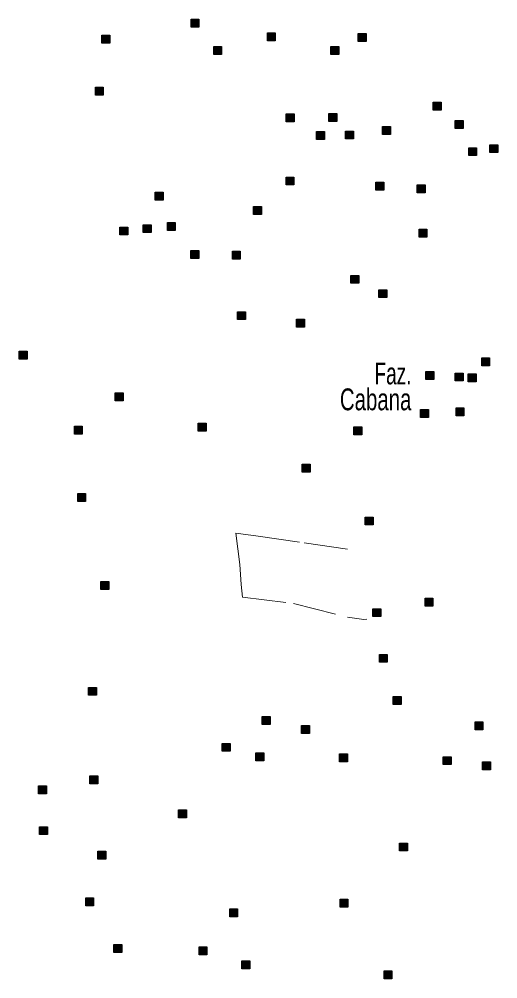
# Model space of a CAD drawing. Extents: x 445.6 to 500, y 8618.1 to 8673.4.
# Drawn here: x 473.9 to 477.41, y 8630 to 8637.04 of the extents above; entities that cross this region are included whole.
import ezdxf
from ezdxf.enums import TextEntityAlignment as Align

# ---------------------------------------------------------------- set-up
doc = ezdxf.new("R2010")
doc.units = 0
doc.header["$LTSCALE"] = 0.064
doc.linetypes.add('DOT_DASHED', pattern=[7.7, 5, -1.2, 0.3, -1.2])
doc.layers.add('2', color=7, linetype='Continuous', lineweight=25)
doc.layers.add('22', color=7, linetype='DOT_DASHED', lineweight=13)
doc.layers.add('61', color=7, linetype='Continuous')

msp = doc.modelspace()

# ---------------------------------------------------------------- hatches: boundary and pattern name
at = {"layer": '2'}
for points in [[(475.1618, 8637.0366), (475.2198, 8637.0366), (475.2198, 8636.9786), (475.1618, 8636.9786)], [(474.5079, 8636.9199), (474.5659, 8636.9199), (474.5659, 8636.8619), (474.5079, 8636.8619)], [(475.7215, 8636.9366), (475.7795, 8636.9366), (475.7795, 8636.8786), (475.7215, 8636.8786)], [(476.3865, 8636.931), (476.4445, 8636.931), (476.4445, 8636.873), (476.3865, 8636.873)], [(475.328, 8636.8365), (475.386, 8636.8365), (475.386, 8636.7785), (475.328, 8636.7785)], [(476.187, 8636.8365), (476.245, 8636.8365), (476.245, 8636.7785), (476.187, 8636.7785)], [(474.4601, 8636.5382), (474.5181, 8636.5382), (474.5181, 8636.4802), (474.4601, 8636.4802)], [(476.9374, 8636.4274), (476.9954, 8636.4274), (476.9954, 8636.3694), (476.9374, 8636.3694)], [(475.86, 8636.3418), (475.918, 8636.3418), (475.918, 8636.2838), (475.86, 8636.2838)], [(476.1726, 8636.344), (476.2306, 8636.344), (476.2306, 8636.286), (476.1726, 8636.286)], [(477.0981, 8636.294), (477.1561, 8636.294), (477.1561, 8636.236), (477.0981, 8636.236)], [(476.081, 8636.212), (476.139, 8636.212), (476.139, 8636.154), (476.081, 8636.154)], [(476.2945, 8636.2162), (476.3525, 8636.2162), (476.3525, 8636.1582), (476.2945, 8636.1582)], [(476.5661, 8636.2495), (476.6241, 8636.2495), (476.6241, 8636.1915), (476.5661, 8636.1915)], [(477.353, 8636.1161), (477.411, 8636.1161), (477.411, 8636.0581), (477.353, 8636.0581)], [(477.1978, 8636.0939), (477.2558, 8636.0939), (477.2558, 8636.0359), (477.1978, 8636.0359)], [(475.858, 8635.879), (475.916, 8635.879), (475.916, 8635.821), (475.858, 8635.821)], [(476.5175, 8635.8401), (476.5755, 8635.8401), (476.5755, 8635.7821), (476.5175, 8635.7821)], [(474.8993, 8635.7678), (474.9573, 8635.7678), (474.9573, 8635.7098), (474.8993, 8635.7098)], [(476.8198, 8635.8215), (476.8778, 8635.8215), (476.8778, 8635.7635), (476.8198, 8635.7635)], [(475.6197, 8635.6622), (475.6777, 8635.6622), (475.6777, 8635.6042), (475.6197, 8635.6042)], [(474.6388, 8635.5121), (474.6968, 8635.5121), (474.6968, 8635.4541), (474.6388, 8635.4541)], [(474.8106, 8635.5288), (474.8686, 8635.5288), (474.8686, 8635.4708), (474.8106, 8635.4708)], [(474.988, 8635.5455), (475.046, 8635.5455), (475.046, 8635.4875), (474.988, 8635.4875)], [(476.8333, 8635.4955), (476.8913, 8635.4955), (476.8913, 8635.4375), (476.8333, 8635.4375)], [(475.1598, 8635.3398), (475.2178, 8635.3398), (475.2178, 8635.2818), (475.1598, 8635.2818)], [(475.4645, 8635.3343), (475.5225, 8635.3343), (475.5225, 8635.2763), (475.4645, 8635.2763)], [(476.3342, 8635.1576), (476.3922, 8635.1576), (476.3922, 8635.0996), (476.3342, 8635.0996)], [(476.5393, 8635.0519), (476.5973, 8635.0519), (476.5973, 8634.9939), (476.5393, 8634.9939)], [(475.503, 8634.8908), (475.561, 8634.8908), (475.561, 8634.8328), (475.503, 8634.8328)], [(475.9352, 8634.8352), (475.9932, 8634.8352), (475.9932, 8634.7772), (475.9352, 8634.7772)], [(473.9014, 8634.6013), (473.9594, 8634.6013), (473.9594, 8634.5433), (473.9014, 8634.5433)], [(477.2929, 8634.5517), (477.3509, 8634.5517), (477.3509, 8634.4937), (477.2929, 8634.4937)], [(476.8829, 8634.4517), (476.9409, 8634.4517), (476.9409, 8634.3937), (476.8829, 8634.3937)], [(477.099, 8634.4406), (477.157, 8634.4406), (477.157, 8634.3826), (477.099, 8634.3826)], [(477.1932, 8634.435), (477.2512, 8634.435), (477.2512, 8634.377), (477.1932, 8634.377)], [(474.6052, 8634.296), (474.6632, 8634.296), (474.6632, 8634.238), (474.6052, 8634.238)], [(476.8441, 8634.1738), (476.9021, 8634.1738), (476.9021, 8634.1158), (476.8441, 8634.1158)], [(477.1045, 8634.1849), (477.1625, 8634.1849), (477.1625, 8634.1269), (477.1045, 8634.1269)], [(475.2148, 8634.0737), (475.2728, 8634.0737), (475.2728, 8634.0157), (475.2148, 8634.0157)], [(474.306, 8634.0511), (474.364, 8634.0511), (474.364, 8633.9931), (474.306, 8633.9931)], [(476.3564, 8634.0459), (476.4144, 8634.0459), (476.4144, 8633.9879), (476.3564, 8633.9879)], [(475.9771, 8633.7729), (476.0351, 8633.7729), (476.0351, 8633.7149), (475.9771, 8633.7149)], [(474.3303, 8633.5568), (474.3883, 8633.5568), (474.3883, 8633.4988), (474.3303, 8633.4988)], [(476.4395, 8633.3845), (476.4975, 8633.3845), (476.4975, 8633.3265), (476.4395, 8633.3265)], [(474.4999, 8632.9116), (474.5579, 8632.9116), (474.5579, 8632.8536), (474.4999, 8632.8536)], [(476.8773, 8632.7898), (476.9353, 8632.7898), (476.9353, 8632.7318), (476.8773, 8632.7318)], [(476.4949, 8632.712), (476.5529, 8632.712), (476.5529, 8632.654), (476.4949, 8632.654)], [(476.5425, 8632.377), (476.6005, 8632.377), (476.6005, 8632.319), (476.5425, 8632.319)], [(474.4101, 8632.135), (474.4681, 8632.135), (474.4681, 8632.077), (474.4101, 8632.077)], [(476.6436, 8632.0687), (476.7016, 8632.0687), (476.7016, 8632.0107), (476.6436, 8632.0107)], [(475.6836, 8631.9212), (475.7416, 8631.9212), (475.7416, 8631.8632), (475.6836, 8631.8632)], [(475.9721, 8631.8556), (476.0301, 8631.8556), (476.0301, 8631.7976), (475.9721, 8631.7976)], [(477.2438, 8631.8823), (477.3018, 8631.8823), (477.3018, 8631.8243), (477.2438, 8631.8243)], [(475.39, 8631.7245), (475.448, 8631.7245), (475.448, 8631.6665), (475.39, 8631.6665)], [(475.6367, 8631.6545), (475.6947, 8631.6545), (475.6947, 8631.5965), (475.6367, 8631.5965)], [(476.2504, 8631.6471), (476.3084, 8631.6471), (476.3084, 8631.5891), (476.2504, 8631.5891)], [(477.011, 8631.6267), (477.069, 8631.6267), (477.069, 8631.5687), (477.011, 8631.5687)], [(477.2992, 8631.5878), (477.3572, 8631.5878), (477.3572, 8631.5298), (477.2992, 8631.5298)], [(474.4202, 8631.4855), (474.4782, 8631.4855), (474.4782, 8631.4275), (474.4202, 8631.4275)], [(474.0434, 8631.4132), (474.1014, 8631.4132), (474.1014, 8631.3552), (474.0434, 8631.3552)], [(475.0701, 8631.2368), (475.1281, 8631.2368), (475.1281, 8631.1788), (475.0701, 8631.1788)], [(474.0511, 8631.1131), (474.1091, 8631.1131), (474.1091, 8631.0551), (474.0511, 8631.0551)], [(476.6896, 8630.993), (476.7476, 8630.993), (476.7476, 8630.935), (476.6896, 8630.935)], [(474.4787, 8630.9341), (474.5367, 8630.9341), (474.5367, 8630.8761), (474.4787, 8630.8761)], [(474.3891, 8630.5907), (474.4471, 8630.5907), (474.4471, 8630.5327), (474.3891, 8630.5327)], [(476.2544, 8630.5817), (476.3124, 8630.5817), (476.3124, 8630.5237), (476.2544, 8630.5237)], [(475.4453, 8630.5095), (475.5033, 8630.5095), (475.5033, 8630.4515), (475.4453, 8630.4515)], [(474.5961, 8630.2481), (474.6541, 8630.2481), (474.6541, 8630.1901), (474.5961, 8630.1901)], [(475.22, 8630.2316), (475.278, 8630.2316), (475.278, 8630.1736), (475.22, 8630.1736)], [(475.5335, 8630.1294), (475.5915, 8630.1294), (475.5915, 8630.0714), (475.5335, 8630.0714)], [(476.577, 8630.0554), (476.635, 8630.0554), (476.635, 8629.9974), (476.577, 8629.9974)]]:
    msp.add_hatch(color=256, dxfattribs=at).paths.add_polyline_path(points)

# ---------------------------------------------------------------- linework, layer by layer
for points in [[(475.1618, 8637.0366), (475.2198, 8637.0366), (475.2198, 8636.9786), (475.1618, 8636.9786)], [(474.5079, 8636.9199), (474.5659, 8636.9199), (474.5659, 8636.8619), (474.5079, 8636.8619)], [(475.7215, 8636.9366), (475.7795, 8636.9366), (475.7795, 8636.8786), (475.7215, 8636.8786)], [(476.3865, 8636.931), (476.4445, 8636.931), (476.4445, 8636.873), (476.3865, 8636.873)], [(475.328, 8636.8365), (475.386, 8636.8365), (475.386, 8636.7785), (475.328, 8636.7785)], [(476.187, 8636.8365), (476.245, 8636.8365), (476.245, 8636.7785), (476.187, 8636.7785)], [(474.4601, 8636.5382), (474.5181, 8636.5382), (474.5181, 8636.4802), (474.4601, 8636.4802)], [(476.9374, 8636.4274), (476.9954, 8636.4274), (476.9954, 8636.3694), (476.9374, 8636.3694)], [(475.86, 8636.3418), (475.918, 8636.3418), (475.918, 8636.2838), (475.86, 8636.2838)], [(476.1726, 8636.344), (476.2306, 8636.344), (476.2306, 8636.286), (476.1726, 8636.286)], [(477.0981, 8636.294), (477.1561, 8636.294), (477.1561, 8636.236), (477.0981, 8636.236)], [(476.081, 8636.212), (476.139, 8636.212), (476.139, 8636.154), (476.081, 8636.154)], [(476.2945, 8636.2162), (476.3525, 8636.2162), (476.3525, 8636.1582), (476.2945, 8636.1582)], [(476.5661, 8636.2495), (476.6241, 8636.2495), (476.6241, 8636.1915), (476.5661, 8636.1915)], [(477.353, 8636.1161), (477.411, 8636.1161), (477.411, 8636.0581), (477.353, 8636.0581)], [(477.1978, 8636.0939), (477.2558, 8636.0939), (477.2558, 8636.0359), (477.1978, 8636.0359)], [(475.858, 8635.879), (475.916, 8635.879), (475.916, 8635.821), (475.858, 8635.821)], [(476.5175, 8635.8401), (476.5755, 8635.8401), (476.5755, 8635.7821), (476.5175, 8635.7821)], [(474.8993, 8635.7678), (474.9573, 8635.7678), (474.9573, 8635.7098), (474.8993, 8635.7098)], [(476.8198, 8635.8215), (476.8778, 8635.8215), (476.8778, 8635.7635), (476.8198, 8635.7635)], [(475.6197, 8635.6622), (475.6777, 8635.6622), (475.6777, 8635.6042), (475.6197, 8635.6042)], [(474.6388, 8635.5121), (474.6968, 8635.5121), (474.6968, 8635.4541), (474.6388, 8635.4541)], [(474.8106, 8635.5288), (474.8686, 8635.5288), (474.8686, 8635.4708), (474.8106, 8635.4708)], [(474.988, 8635.5455), (475.046, 8635.5455), (475.046, 8635.4875), (474.988, 8635.4875)], [(476.8333, 8635.4955), (476.8913, 8635.4955), (476.8913, 8635.4375), (476.8333, 8635.4375)], [(475.1598, 8635.3398), (475.2178, 8635.3398), (475.2178, 8635.2818), (475.1598, 8635.2818)], [(475.4645, 8635.3343), (475.5225, 8635.3343), (475.5225, 8635.2763), (475.4645, 8635.2763)], [(476.3342, 8635.1576), (476.3922, 8635.1576), (476.3922, 8635.0996), (476.3342, 8635.0996)], [(476.5393, 8635.0519), (476.5973, 8635.0519), (476.5973, 8634.9939), (476.5393, 8634.9939)], [(475.503, 8634.8908), (475.561, 8634.8908), (475.561, 8634.8328), (475.503, 8634.8328)], [(475.9352, 8634.8352), (475.9932, 8634.8352), (475.9932, 8634.7772), (475.9352, 8634.7772)], [(473.9014, 8634.6013), (473.9594, 8634.6013), (473.9594, 8634.5433), (473.9014, 8634.5433)], [(477.2929, 8634.5517), (477.3509, 8634.5517), (477.3509, 8634.4937), (477.2929, 8634.4937)], [(476.8829, 8634.4517), (476.9409, 8634.4517), (476.9409, 8634.3937), (476.8829, 8634.3937)], [(477.099, 8634.4406), (477.157, 8634.4406), (477.157, 8634.3826), (477.099, 8634.3826)], [(477.1932, 8634.435), (477.2512, 8634.435), (477.2512, 8634.377), (477.1932, 8634.377)], [(474.6052, 8634.296), (474.6632, 8634.296), (474.6632, 8634.238), (474.6052, 8634.238)], [(476.8441, 8634.1738), (476.9021, 8634.1738), (476.9021, 8634.1158), (476.8441, 8634.1158)], [(477.1045, 8634.1849), (477.1625, 8634.1849), (477.1625, 8634.1269), (477.1045, 8634.1269)], [(475.2148, 8634.0737), (475.2728, 8634.0737), (475.2728, 8634.0157), (475.2148, 8634.0157)], [(474.306, 8634.0511), (474.364, 8634.0511), (474.364, 8633.9931), (474.306, 8633.9931)], [(476.3564, 8634.0459), (476.4144, 8634.0459), (476.4144, 8633.9879), (476.3564, 8633.9879)], [(475.9771, 8633.7729), (476.0351, 8633.7729), (476.0351, 8633.7149), (475.9771, 8633.7149)], [(474.3303, 8633.5568), (474.3883, 8633.5568), (474.3883, 8633.4988), (474.3303, 8633.4988)], [(476.4395, 8633.3845), (476.4975, 8633.3845), (476.4975, 8633.3265), (476.4395, 8633.3265)], [(474.4999, 8632.9116), (474.5579, 8632.9116), (474.5579, 8632.8536), (474.4999, 8632.8536)], [(476.8773, 8632.7898), (476.9353, 8632.7898), (476.9353, 8632.7318), (476.8773, 8632.7318)], [(476.4949, 8632.712), (476.5529, 8632.712), (476.5529, 8632.654), (476.4949, 8632.654)], [(476.5425, 8632.377), (476.6005, 8632.377), (476.6005, 8632.319), (476.5425, 8632.319)], [(474.4101, 8632.135), (474.4681, 8632.135), (474.4681, 8632.077), (474.4101, 8632.077)], [(476.6436, 8632.0687), (476.7016, 8632.0687), (476.7016, 8632.0107), (476.6436, 8632.0107)], [(475.6836, 8631.9212), (475.7416, 8631.9212), (475.7416, 8631.8632), (475.6836, 8631.8632)], [(475.9721, 8631.8556), (476.0301, 8631.8556), (476.0301, 8631.7976), (475.9721, 8631.7976)], [(477.2438, 8631.8823), (477.3018, 8631.8823), (477.3018, 8631.8243), (477.2438, 8631.8243)], [(475.39, 8631.7245), (475.448, 8631.7245), (475.448, 8631.6665), (475.39, 8631.6665)], [(475.6367, 8631.6545), (475.6947, 8631.6545), (475.6947, 8631.5965), (475.6367, 8631.5965)], [(476.2504, 8631.6471), (476.3084, 8631.6471), (476.3084, 8631.5891), (476.2504, 8631.5891)], [(477.011, 8631.6267), (477.069, 8631.6267), (477.069, 8631.5687), (477.011, 8631.5687)], [(477.2992, 8631.5878), (477.3572, 8631.5878), (477.3572, 8631.5298), (477.2992, 8631.5298)], [(474.4202, 8631.4855), (474.4782, 8631.4855), (474.4782, 8631.4275), (474.4202, 8631.4275)], [(474.0434, 8631.4132), (474.1014, 8631.4132), (474.1014, 8631.3552), (474.0434, 8631.3552)], [(475.0701, 8631.2368), (475.1281, 8631.2368), (475.1281, 8631.1788), (475.0701, 8631.1788)], [(474.0511, 8631.1131), (474.1091, 8631.1131), (474.1091, 8631.0551), (474.0511, 8631.0551)], [(476.6896, 8630.993), (476.7476, 8630.993), (476.7476, 8630.935), (476.6896, 8630.935)], [(474.4787, 8630.9341), (474.5367, 8630.9341), (474.5367, 8630.8761), (474.4787, 8630.8761)], [(474.3891, 8630.5907), (474.4471, 8630.5907), (474.4471, 8630.5327), (474.3891, 8630.5327)], [(476.2544, 8630.5817), (476.3124, 8630.5817), (476.3124, 8630.5237), (476.2544, 8630.5237)], [(475.4453, 8630.5095), (475.5033, 8630.5095), (475.5033, 8630.4515), (475.4453, 8630.4515)], [(474.5961, 8630.2481), (474.6541, 8630.2481), (474.6541, 8630.1901), (474.5961, 8630.1901)], [(475.22, 8630.2316), (475.278, 8630.2316), (475.278, 8630.1736), (475.22, 8630.1736)], [(475.5335, 8630.1294), (475.5915, 8630.1294), (475.5915, 8630.0714), (475.5335, 8630.0714)], [(476.577, 8630.0554), (476.635, 8630.0554), (476.635, 8629.9974), (476.577, 8629.9974)]]:
    msp.add_lwpolyline(points, close=True, dxfattribs=at)
at = {"layer": '22'}
msp.add_lwpolyline([(476.308, 8633.1487), (475.9568, 8633.1992), (475.6534, 8633.2441), (475.4904, 8633.2665), (475.5185, 8633.0365), (475.5298, 8632.8906), (475.5382, 8632.798), (475.9119, 8632.7503), (476.308, 8632.6493), (476.4288, 8632.6325), (476.45, 8632.6345)], dxfattribs=at)

# ---------------------------------------------------------------- texts
at = {"layer": '61'}
for s, width, p in [('Faz.', 0.65, (476.7776, 8634.3579)), ('Cabana', 0.7, (476.7776, 8634.1679))]:
    msp.add_text(s, height=0.16, dxfattribs=dict(at, width=width)).set_placement(p, align=Align.RIGHT)

doc.saveas('drawing.dxf')
